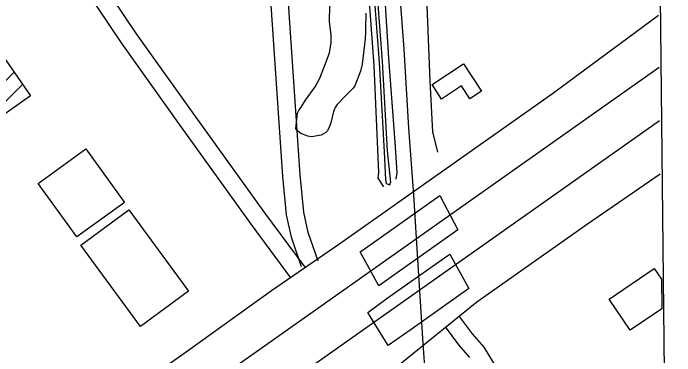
# Model space of a CAD drawing. Extents: x 3651524 to 3689615, y 505651 to 531377.
# Drawn here: x 3686284 to 3687416, y 515893 to 516478 of the extents above; entities that cross this region are included whole.
import ezdxf

# ---------------------------------------------------------------- set-up
doc = ezdxf.new("R2010")
doc.units = 0
for name, color, linetype in [('V-BLDG-OTLN', 7, 'Continuous'), ('V-BRDG-OTLN', 7, 'Continuous'), ('V-FLOD-BASE', 7, 'Continuous'), ('V-GRID-FRAM', 7, 'Continuous'), ('V-RAIL-TRAK', 7, 'Continuous'), ('V-ROAD-CNTR', 7, 'Continuous'), ('V-SITE-VEGE', 7, 'Continuous'), ('V-TOPO-SHOR', 7, 'Continuous')]:
    doc.layers.add(name, color=color, linetype=linetype)

msp = doc.modelspace()

# ---------------------------------------------------------------- linework, layer by layer
at = {"layer": 'V-BLDG-OTLN'}
for p, q in [((3686101.372, 516193.57), (3686285.402, 516377.601)), ((3686172.153, 516228.996), (3686299.981, 516356.825)), ((3687393.262, 516023.592), (3687393.831, 515972.763))]:
    msp.add_line(p, q, dxfattribs=at)
for points in [[(3686227.086, 516460.705), (3686313.763, 516337.185), (3686248.651, 516291.494), (3686268.686, 516262.943), (3686188.042, 516206.353), (3686167.239, 516235.998), (3686103.156, 516191.028), (3686001.847, 516335.394), (3686144.813, 516435.72), (3686170.38, 516399.287), (3686208.25, 516425.862), (3686198.082, 516440.351)], [(3687000.706, 516356.477), (3687054.319, 516392), (3687085.248, 516345.321), (3687065.521, 516332.25), (3687051.002, 516354.163), (3687017.116, 516331.711)], [(3686408.279, 516246.351), (3686474.337, 516154.951), (3686392.668, 516095.927), (3686326.61, 516187.329)], [(3686481.546, 516142.348), (3686583.854, 516003.276), (3686501.956, 515943.028), (3686399.648, 516082.099)]]:
    msp.add_lwpolyline(points, close=True, dxfattribs=at)
for points in [[(3687340.056, 515936.372), (3687303.896, 515989.807), (3687380.873, 516041.899), (3687393.262, 516023.592)], [(3687393.831, 515972.763), (3687340.056, 515936.372)]]:
    msp.add_lwpolyline(points, dxfattribs=at)
at = {"layer": 'V-BRDG-OTLN'}
for points in [[(3686877.851, 516070.54), (3686886.653, 516076.717), (3687013.832, 516166.651), (3687044.859, 516108.113), (3687041.083, 516105.477), (3686940.811, 516034.817), (3686909.552, 516012.613)], [(3686890.608, 515966.952), (3686928.125, 515994.174), (3687021.909, 516060.083), (3687031.035, 516066.557), (3687063.949, 516007.908), (3686964.952, 515937.539), (3686925.567, 515910.593)]]:
    msp.add_lwpolyline(points, close=True, dxfattribs=at)
at = {"layer": 'V-FLOD-BASE'}
for points in [[(3686885.533, 517017.218), (3686892.115, 516908.043), (3686901.112, 516774.698), (3686910.095, 516646.032), (3686919.481, 516512.3), (3686926.067, 516401.567), (3686937.046, 516257.697), (3686940.327, 516206.23), (3686938.804, 516194.526)], [(3686861.082, 517013.974), (3686877.667, 516706.985), (3686901.317, 516389.08), (3686909.312, 516205.897), (3686907.781, 516196.128), (3686917.592, 516181.312)]]:
    msp.add_lwpolyline(points, dxfattribs=at)
at = {"layer": 'V-GRID-FRAM'}
msp.add_lwpolyline([(3655577.191, 529244.355), (3687244.414, 529585.207), (3687448.048, 511403.469), (3655764.959, 511062.446), (3655577.191, 529244.355)], dxfattribs=at)
at = {"layer": 'V-RAIL-TRAK'}
msp.add_lwpolyline([(3687074.342, 514562.719), (3687071.158, 514607.252), (3687064.987, 514712.489), (3687057.586, 514821.907), (3687048.947, 514949.561), (3687041.523, 515066.039), (3687032.833, 515210.757), (3687022.356, 515362.53), (3687011.886, 515511.948), (3686999.549, 515693.725), (3686990.847, 515841.971), (3686985.668, 515913.788), (3686976.393, 516057.327), (3686969.593, 516167.939), (3686961, 516282.06), (3686952.929, 516416.777), (3686941.863, 516568.548), (3686933.239, 516692.084), (3686923.329, 516850.918), (3686912.841, 517005.635), (3686902.955, 517156.23)], dxfattribs=at)
at = {"layer": 'V-ROAD-CNTR'}
for points in [[(3686805.85, 516054.368), (3686788.897, 516103.306), (3686781.494, 516138.208), (3686775.005, 516201.976), (3686743.617, 516664.269), (3686739.723, 516685.755), (3686734.386, 516718.076), (3686723.027, 516742.62), (3686713.394, 516756.459), (3686648.328, 516852.732)], [(3686777.502, 516044.548), (3686759.937, 516095.252), (3686751.812, 516133.564), (3686745.109, 516199.44), (3686713.8, 516660.567), (3686710.164, 516680.637), (3686705.451, 516709.17), (3686696.905, 516727.637), (3686688.654, 516739.489), (3686623.725, 516835.561)], [(3686382.7, 516666.224), (3686398.925, 516644.344), (3686407.217, 516627.043), (3686414.336, 516609.374), (3686420.446, 516594.712), (3686427.324, 516575.03), (3686431.741, 516556.535), (3686436.815, 516535.975), (3686442.56, 516519.305), (3686452.322, 516506.282), (3686494.4, 516443.137), (3686592.839, 516305.262), (3686713.702, 516137.144), (3686782.772, 516043.974)], [(3686358.275, 516648.795), (3686373.115, 516628.784), (3686379.749, 516614.941), (3686386.576, 516597.998), (3686392.416, 516583.984), (3686398.5, 516566.576), (3686402.587, 516549.457), (3686408.013, 516527.477), (3686415.73, 516505.079), (3686427.818, 516488.954), (3686469.704, 516426.099), (3686568.451, 516287.79), (3686689.472, 516119.454), (3686758.672, 516026.108)], [(3685241.542, 515018.923), (3685468.359, 515165.006), (3685638.316, 515286.942), (3685788.274, 515390.02), (3685928.859, 515481.443), (3686001.488, 515532.605), (3686094.144, 515591.489), (3686157.9, 515628.522), (3686227.091, 515669.282), (3686375.102, 515759.485), (3686451.202, 515808.181), (3686582.379, 515901.065), (3686726.15, 516004.375), (3686842.757, 516084.602), (3687207.141, 516340.909), (3687388.206, 516475.018)], [(3687389.207, 516385.587), (3685717.046, 515206.773), (3684364.978, 514252.244)], [(3687390.231, 516294.221), (3685760.431, 515145.273), (3684408.038, 514190.514)], [(3685595.979, 514899.538), (3685989.276, 515172.004), (3686443.334, 515491.394), (3686704.2, 515678.396), (3686828.425, 515779.677), (3686909.669, 515849.421), (3687077.365, 515985.21), (3687266.845, 516118.084), (3687391.246, 516203.577)], [(3687047.228, 515960.026), (3687069.415, 515930.237), (3687089.227, 515907.494), (3687105.339, 515881.136), (3687115.719, 515863.689), (3687125.062, 515848.916), (3687134.15, 515836.26), (3687141.286, 515822.34), (3687152.297, 515802.19), (3687160.186, 515786.008), (3687167.556, 515770.605), (3687175.038, 515753.181), (3687180.349, 515738.953), (3687185.557, 515720.895), (3687190.623, 515701.342), (3687195.679, 515681.085), (3687199.59, 515663.818), (3687201.662, 515650.072), (3687204.168, 515635.506), (3687205.951, 515623.985), (3687208.229, 515609.05), (3687211.331, 515587.219), (3687212.423, 515572.967), (3687213.152, 515539.965)], [(3687023.168, 515942.106), (3687046.041, 515911.397), (3687064.947, 515889.692)]]:
    msp.add_lwpolyline(points, dxfattribs=at)
at = {"layer": 'V-SITE-VEGE'}
msp.add_lwpolyline([(3686887.622, 516478.578), (3686886.946, 516451.438), (3686886.928, 516446.817), (3686886.307, 516434.693), (3686880.954, 516391.398), (3686878.021, 516379.284), (3686868.69, 516354.485), (3686865.209, 516349.877), (3686851.878, 516336.645), (3686838.544, 516322.256), (3686835.06, 516317.07), (3686832.148, 516310.152), (3686827.458, 516291.114), (3686826.291, 516287.651), (3686824.544, 516283.614), (3686821.633, 516277.274), (3686818.736, 516274.396), (3686814.685, 516272.1), (3686811.211, 516269.805), (3686794.452, 516266.976), (3686788.106, 516268.156), (3686775.994, 516272.819), (3686770.812, 516276.88), (3686767.361, 516280.935), (3686770.345, 516307.49), (3686773.251, 516313.255), (3686776.735, 516317.861), (3686784.288, 516329.96), (3686800.541, 516352.423), (3686808.682, 516367.408), (3686819.751, 516395.089), (3686825.006, 516410.662), (3686827.96, 516428.553), (3686828.003, 516440.681), (3686825.199, 516464.369), (3686825.232, 516471.877), (3686826.471, 516495.547)], dxfattribs=at)
at = {"layer": 'V-TOPO-SHOR'}
msp.add_line((3686928.519, 516184.864), (3686929.526, 516188.986), dxfattribs=at)
for points in [[(3686946.604, 517158.557), (3686958.866, 517018.488), (3686968.807, 516864.816), (3686978.797, 516694.59), (3686989.936, 516535.01), (3686996.977, 516363.005), (3687001.388, 516275.525), (3687009.845, 516240.637)], [(3686868.662, 517019.026), (3686877.376, 516867.249), (3686889.633, 516710.186), (3686898.366, 516551.937), (3686910.039, 516394.284), (3686918.756, 516241.327), (3686921.303, 516193.666)], [(3686873.966, 517020.814), (3686882.678, 516869.037), (3686894.938, 516711.974), (3686903.67, 516553.723), (3686915.344, 516396.07), (3686924.058, 516243.115), (3686929.526, 516188.986)], [(3686921.303, 516193.666), (3686922.104, 516187.418), (3686928.519, 516184.864)]]:
    msp.add_lwpolyline(points, dxfattribs=at)

doc.saveas('drawing.dxf')
